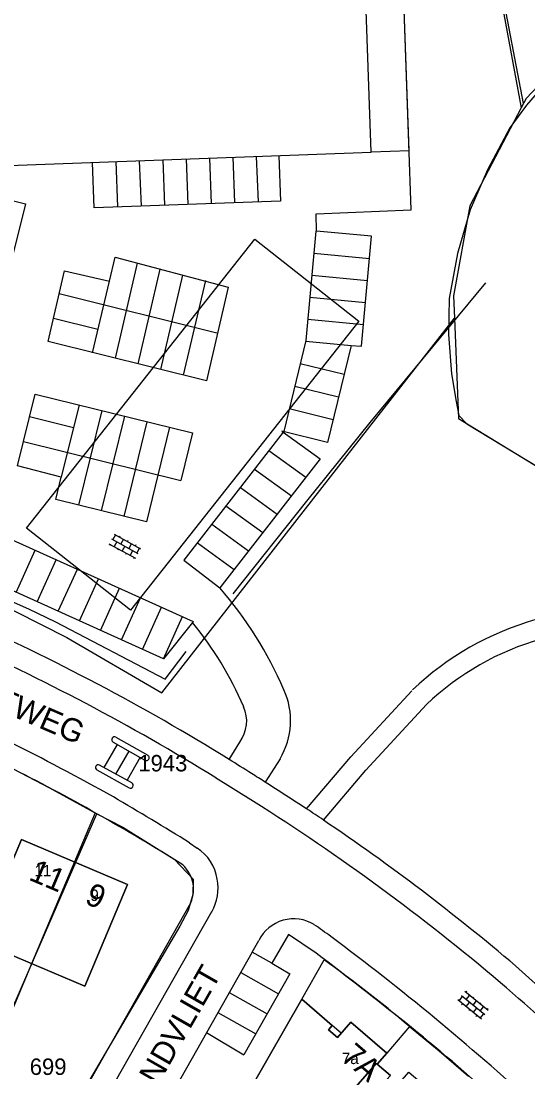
# Model space of a CAD drawing. Extents: x 148816 to 151297, y 399515 to 402500.
# Drawn here: x 150217.7 to 150273.1, y 400509.4 to 400624.4 of the extents above; entities that cross this region are included whole.
import ezdxf

# ---------------------------------------------------------------- set-up
doc = ezdxf.new("R2010")
doc.units = 0
for name, color, linetype in [('B01 Hoofdgebouw  [D] Norm', 7, 'Continuous'), ('B01 Hoofdgebouw  [T] Norm', 7, 'Continuous'), ('B01 hoofgebouw', 7, 'Continuous'), ('B07 Tussenmuur  [D] Norm', 7, 'Continuous'), ('B07 Tussenmuur  [T] Norm', 7, 'Continuous'), ('G01 perceelsgrens', 7, 'Continuous'), ('S02 Open verharding  Norm', 7, 'Continuous'), ('T04 Haag heg  [D] Gem', 7, 'Continuous'), ('T09 Insteek water  [T] Norm', 7, 'Continuous'), ('V00 Kant verharding algemeen  [T] Norm', 7, 'Continuous'), ('V00 Kant verharding algemeen secundair  [T] Gem', 7, 'Continuous'), ('Z01 perceelnummer', 7, 'Continuous'), ('Z02 huisnummer', 7, 'Continuous'), ('Z02 Huisnummer  [Tekst] Norm', 7, 'Continuous'), ('Z06 straatnaam', 7, 'Continuous')]:
    doc.layers.add(name, color=color, linetype=linetype)

msp = doc.modelspace()

# ---------------------------------------------------------------- linework, layer by layer
at = {"layer": 'B01 Hoofdgebouw  [D] Norm'}
msp.add_line((150252.66, 400513.65), (150251.68, 400514.5), dxfattribs=at)
at = {"layer": 'B01 Hoofdgebouw  [T] Norm'}
for p, q in [((150213.02, 400523.7), (150217.7, 400534.83)), ((150217.7, 400534.83), (150229.32, 400529.92)), ((150229.32, 400529.92), (150224.64, 400518.8)), ((150224.64, 400518.8), (150213.02, 400523.7))]:
    msp.add_line(p, q, dxfattribs=at)
for points in [[(150140.34, 400620.81), (150194.61, 400623.07), (150194.99, 400613.56), (150207.44, 400614), (150207.36, 400616.17), (150213.02, 400616.33), (150213.33, 400608.46), (150255.95, 400610), (150255.4, 400625.52)], [(150258.04, 400509.03), (150256.61, 400510.26), (150257.66, 400511.47), (150253.71, 400514.87), (150252.24, 400513.17), (150251.26, 400514.01), (150251.68, 400514.5), (150248.37, 400517.38), (150242.8, 400507.62)]]:
    msp.add_lwpolyline(points, dxfattribs=at)
at = {"layer": 'B01 hoofgebouw'}
for points in [[(150140.34, 400620.81), (150194.61, 400623.07), (150194.99, 400613.56), (150206.54, 400613.97), (150207.44, 400614), (150207.36, 400616.17), (150213.02, 400616.33), (150213.33, 400608.46), (150255.95, 400610), (150255.4, 400625.52)], [(150218.26, 400568.89), (150243.22, 400600.5), (150254.58, 400591.53), (150229.62, 400559.92)], [(150229.62, 400559.92), (150218.26, 400568.89)], [(150217.7, 400534.83), (150213.02, 400523.7), (150224.64, 400518.8), (150229.32, 400529.92), (150217.7, 400534.83)], [(150245.65, 400505.19), (150242.8, 400507.62), (150248.37, 400517.38), (150251.68, 400514.5), (150251.26, 400514.01), (150252.24, 400513.17), (150253.71, 400514.87), (150257.66, 400511.47), (150256.61, 400510.26), (150258.04, 400509.03), (150257.62, 400508.54), (150258.6, 400507.69), (150260.07, 400509.39), (150264.01, 400505.99), (150262.97, 400504.78), (150264.41, 400503.53), (150263.99, 400503.05), (150264.98, 400502.2), (150266.43, 400503.9), (150270.38, 400500.5), (150269.94, 400500)]]:
    msp.add_lwpolyline(points, dxfattribs=at)
at = {"layer": 'B07 Tussenmuur  [D] Norm'}
msp.add_line((150223.51, 400532.38), (150218.81, 400521.25), dxfattribs=at)
msp.add_line((150223.51, 400532.38), (150218.81, 400521.25), dxfattribs=at)
at = {"layer": 'B07 Tussenmuur  [T] Norm'}
msp.add_lwpolyline([(150250.23, 400503.35), (150250.34, 400503.25), (150256.5, 400510.35), (150256.61, 400510.26)], dxfattribs=at)
at = {"layer": 'G01 perceelsgrens'}
for points in [[(150296.65, 400740.73), (150297.18, 400740.68), (150329.19, 400749.48), (150331.81, 400750.15), (150344.16, 400755.77), (150350.39, 400789.08), (150367.59, 400805.49), (150375.25, 400804.71), (150382.73, 400794.36), (150386.71, 400779.18), (150387.63, 400761.93), (150387.76, 400750.49), (150383.81, 400740.02), (150376.46, 400728.61), (150360.92, 400710.61), (150339.99, 400686.75), (150314.5, 400659.9), (150272.87, 400615.88), (150272.35, 400614.88)], [(150260.09, 400610.15), (150259.55, 400625.6)], [(150270.25, 400626.09), (150272.35, 400614.88)], [(150194.61, 400623.07), (150194.99, 400613.56), (150207.44, 400614), (150207.36, 400616.17), (150213.02, 400616.33), (150213.33, 400608.46), (150255.95, 400610)], [(150272.35, 400614.88), (150266.74, 400604.14), (150264.94, 400594.3), (150265.04, 400591.86)], [(150260.09, 400610.15), (150255.95, 400610)], [(150087.21, 400583.23), (150115.48, 400581.32), (150140.46, 400579.49), (150144.74, 400579.23), (150155.97, 400577.67), (150167.31, 400576.23), (150177.11, 400573.96), (150185.05, 400571.48), (150195.33, 400568.49), (150204.82, 400565.09), (150214.21, 400561.21), (150222.69, 400556.92), (150233.05, 400550.87), (150249.68, 400572.16), (150265.04, 400591.86)], [(150265.04, 400591.86), (150265.5, 400580.89), (150311.8, 400552.6), (150313.66, 400550.34)], [(150217.63, 400542.12), (150220.78, 400540.47), (150225.95, 400537.65)], [(150204.92, 400504.94), (150206.63, 400508.25), (150211.95, 400505.44), (150225.95, 400537.65)], [(150225.95, 400537.65), (150228.79, 400536.17), (150234.42, 400532.69), (150236.47, 400530.5), (150236.45, 400528.8), (150235.94, 400527.05), (150235.04, 400525.35), (150222.22, 400503.56), (150220.32, 400500)], [(150242.34, 400506.83), (150248.37, 400517.38), (150250.8, 400521.68)], [(150260.13, 400514.38), (150257.66, 400511.47), (150256.61, 400510.26), (150256.5, 400510.35), (150250.34, 400503.25), (150250.23, 400503.35), (150249.19, 400502.14), (150249.3, 400502.04), (150247.52, 400500)], [(150260.13, 400514.38), (150263.38, 400511.7), (150266.59, 400508.96)]]:
    msp.add_lwpolyline(points, dxfattribs=at)
msp.add_arc((150103.66, 400323.93), 246.49, 50.5941, 53.3489, dxfattribs=at)
at = {"layer": 'S02 Open verharding  Norm'}
for p, q in [((150227.56, 400567.71), (150230.45, 400566.12)), ((150227.99, 400568.17), (150227.7, 400567.64)), ((150227.85, 400568.24), (150230.74, 400566.64)), ((150228.42, 400567.92), (150228.49, 400568.05)), ((150228.86, 400567.68), (150228.57, 400567.16)), ((150227.27, 400567.19), (150230.16, 400565.59)), ((150227.4, 400567.12), (150227.33, 400566.98)), ((150228.13, 400567.4), (150227.84, 400566.87)), ((150228.28, 400566.63), (150228.21, 400566.5)), ((150229.01, 400566.92), (150228.72, 400566.39)), ((150229.3, 400567.44), (150229.37, 400567.57)), ((150229.74, 400567.2), (150229.45, 400566.67)), ((150230.17, 400566.96), (150230.25, 400567.09)), ((150230.61, 400566.72), (150230.32, 400566.19)), ((150229.15, 400566.15), (150229.08, 400566.02)), ((150229.59, 400565.91), (150229.88, 400566.43)), ((150230.03, 400565.67), (150229.96, 400565.53)), ((150267.98, 400515.19), (150265.42, 400517.28)), ((150265.54, 400517.19), (150265.92, 400517.65)), ((150268.36, 400515.66), (150265.8, 400517.75)), ((150268.74, 400516.12), (150266.18, 400518.21)), ((150266.3, 400518.12), (150266.39, 400518.23)), ((150266.69, 400517.8), (150266.3, 400517.34)), ((150267.07, 400517.48), (150267.17, 400517.6)), ((150267.08, 400516.7), (150267.46, 400517.17)), ((150265.93, 400516.87), (150265.83, 400516.75)), ((150266.31, 400516.55), (150266.69, 400517.02)), ((150266.7, 400516.24), (150266.6, 400516.12)), ((150267.09, 400515.92), (150267.47, 400516.38)), ((150267.85, 400516.85), (150267.94, 400516.96)), ((150267.85, 400516.07), (150268.23, 400516.53)), ((150268.62, 400516.22), (150268.71, 400516.33)), ((150267.47, 400515.6), (150267.38, 400515.49)), ((150267.86, 400515.29), (150268.24, 400515.75))]:
    msp.add_line(p, q, dxfattribs=at)
at = {"layer": 'T04 Haag heg  [D] Gem'}
for p, q in [((150225.77, 400537.75), (150223.51, 400532.38)), ((150218.81, 400521.25), (150212.06, 400505.17))]:
    msp.add_line(p, q, dxfattribs=at)
for points in [[(150259.81, 400682.14), (150272.55, 400615.32)], [(150268.42, 400595.72), (150255.79, 400580.43), (150248.86, 400571.84), (150240.83, 400561.72)], [(150208.42, 400564.51), (150218.48, 400560.07), (150221.45, 400558.64), (150233.42, 400552.36), (150235.73, 400555.38)]]:
    msp.add_lwpolyline(points, dxfattribs=at)
at = {"layer": 'T09 Insteek water  [T] Norm'}
msp.add_lwpolyline([(150275.74, 400618.4), (150272.9, 400615.17), (150271.1, 400612.69), (150268.65, 400608.09), (150266.77, 400603.72), (150265.38, 400598.92), (150264.45, 400594), (150264.4, 400590.07), (150264.71, 400585.75), (150265.23, 400582.73), (150265.53, 400581.21), (150266.4, 400580.3), (150283.47, 400569.96)], dxfattribs=at)
at = {"layer": 'V00 Kant verharding algemeen  [T] Norm'}
for p, q in [((150227.73, 400545.49), (150231.21, 400543.52)), ((150229.77, 400541.02), (150226.25, 400542.97)), ((150220.41, 400500), (150236.09, 400527.64)), ((150223.23, 400500), (150238.51, 400526.94)), ((150246.91, 400524.44), (150245.08, 400521.29)), ((150249.91, 400522.39), (150246.91, 400524.44)), ((150242.93, 400522.5), (150243.66, 400523.78)), ((150242.93, 400522.5), (150231.14, 400501.71)), ((150245.08, 400521.29), (150247.05, 400520.15)), ((150284.3, 400509.64), (150271.71, 400521.02)), ((150247.05, 400520.15), (150242.02, 400511.28)), ((150237.93, 400513.72), (150242.02, 400511.28))]:
    msp.add_line(p, q, dxfattribs=at)
for points in [[(150253.76, 400588.88), (150254.88, 400588.8), (150255.96, 400600.81), (150249.96, 400601.38), (150249.91, 400603.28), (150260.32, 400603.72), (150259.53, 400625.59), (150268.28, 400626.04)], [(150253.76, 400588.88), (150251.17, 400578.27), (150246.16, 400579.51), (150250.35, 400576.47), (150239.39, 400562.35)], [(150236.4, 400558.57), (150233.24, 400554.59), (150208.71, 400565.68)], [(150248.88, 400538.19), (150253.71, 400543.86), (150260.37, 400551.09)], [(150250.72, 400536.96), (150255.35, 400542.4), (150261.99, 400549.6)], [(150228.02, 400546.03), (150231.51, 400544.04)], [(150240.41, 400543.6), (150241.57, 400545.49)], [(150245.98, 400543.67), (150244.36, 400541.1)], [(150225.96, 400542.44), (150229.48, 400540.48)], [(150236.08, 400534.48), (150236.91, 400533.89)]]:
    msp.add_lwpolyline(points, dxfattribs=at)
for centre, radius, start, end in [((150206.88, 400534.1), 43.07, 23.4145, 40.9868), ((150111.98, 400336.12), 244.01, 58.2421, 66.0148), ((150206.04, 400533.79), 39.19, 23.4023, 39.2073), ((150282.78, 400527.74), 32.37, 105.8488, 133.5672), ((150113.48, 400339.12), 238.18, 58.2131, 66.0725), ((150282.78, 400527.74), 30.17, 105.8488, 133.5672), ((150099.06, 400309.78), 263.31, 60.7394, 66.4248), ((150239, 400547.84), 8.13, 329.1527, 24.5372), ((150238.44, 400547.79), 3.89, 323.6897, 23.7373), ((150227.88, 400545.76), 0.305, 61.3635, 240.2174), ((150231.37, 400543.78), 0.3, 238.7388, 60.7758), ((150108.51, 400329.35), 239.13, 57.9655, 63.2018), ((150226.11, 400542.7), 0.305, 61.3635, 240.2174), ((150229.62, 400540.75), 0.306, 241.8486, 61.8413), ((150120.08, 400343.51), 233.42, 56.5124, 57.8328), ((150079.98, 400284.85), 294.41, 57.98, 59.8711), ((150115.56, 400337.1), 238.79, 49.6802, 57.7221), ((150117.86, 400340.15), 237.45, 49.6145, 55.9773), ((150234.21, 400529.72), 4.97, 9.0521, 57.118), ((150232.82, 400529.36), 3.7, 332.244, 46.7648), ((150234.03, 400529.54), 5.18, 329.791, 10.7119), ((150247.48, 400521.92), 4.24, 58.113, 153.9402), ((150114.85, 400334), 234.24, 54.3024, 54.8462), ((150072.46, 400284.87), 298.93, 47.6743, 53.1984), ((150084.1, 400298.68), 278.46, 48.0022, 53.4555), ((150096.02, 400314.7), 268.51, 43.6383, 49.5931)]:
    msp.add_arc(centre, radius, start, end, dxfattribs=at)
at = {"layer": 'V00 Kant verharding algemeen secundair  [T] Gem'}
for p, q in [((150230.59, 400609.08), (150230.78, 400604.12)), ((150233.15, 400609.17), (150233.34, 400604.21)), ((150235.71, 400609.27), (150235.9, 400604.3)), ((150238.27, 400609.36), (150238.45, 400604.4)), ((150240.82, 400609.45), (150241.01, 400604.49)), ((150243.38, 400609.54), (150243.57, 400604.58)), ((150228.03, 400608.99), (150228.22, 400604.02)), ((150249.67, 400598.97), (150255.74, 400598.4)), ((150249.45, 400596.56), (150255.52, 400595.99)), ((150249.23, 400594.15), (150255.31, 400593.58)), ((150249.02, 400591.74), (150255.09, 400591.17)), ((150248.78, 400589.33), (150253.76, 400588.88)), ((150252.97, 400585.68), (150248.18, 400586.86)), ((150252.37, 400583.21), (150247.58, 400584.39)), ((150251.77, 400580.74), (150246.98, 400581.93)), ((150251.17, 400578.27), (150246.16, 400579.51)), ((150244.77, 400577.37), (150248.79, 400574.45)), ((150243.2, 400575.35), (150247.22, 400572.44)), ((150241.64, 400573.34), (150245.66, 400570.42)), ((150240.07, 400571.32), (150244.09, 400568.41)), ((150238.51, 400569.31), (150242.53, 400566.39)), ((150236.94, 400567.29), (150240.96, 400564.38)), ((150217.14, 400561.86), (150219.22, 400566.48)), ((150219.44, 400560.83), (150221.52, 400565.44)), ((150221.74, 400559.79), (150223.82, 400564.4)), ((150224.04, 400558.75), (150226.12, 400563.36)), ((150226.34, 400557.71), (150228.42, 400562.32)), ((150228.64, 400556.67), (150230.73, 400561.28)), ((150230.94, 400555.63), (150233.02, 400560.24)), ((150233.24, 400554.59), (150235.33, 400559.21)), ((150243.08, 400538.98), (150238.94, 400541.58)), ((150245.08, 400521.29), (150242.93, 400522.51)), ((150241.68, 400520.29), (150245.81, 400517.96)), ((150240.43, 400518.1), (150244.57, 400515.76)), ((150239.19, 400515.91), (150243.33, 400513.57))]:
    msp.add_line(p, q, dxfattribs=at)
for points in [[(150245.83, 400609.63), (150246.01, 400604.67), (150225.66, 400603.93), (150225.47, 400608.9)], [(150213.35, 400605.55), (150218.16, 400604.36), (150213.78, 400586.97)], [(150249.96, 400601.38), (150249.89, 400601.38), (150248.8, 400589.43), (150246.38, 400579.46)], [(150227.98, 400587.47), (150230.41, 400597.87)], [(150230.46, 400586.85), (150232.89, 400597.21)], [(150232.95, 400586.23), (150235.36, 400596.56)], [(150225.49, 400588.08), (150227.32, 400595.9)], [(150235.43, 400585.61), (150237.85, 400595.98)], [(150239.07, 400590.2), (150221.83, 400594.51)], [(150226.07, 400590.62), (150221.2, 400591.82)], [(150231.37, 400569.57), (150221.47, 400572.02), (150222.07, 400574.48), (150217.27, 400575.69), (150219.2, 400583.55), (150236.41, 400579.3), (150235.12, 400574.09)], [(150224.01, 400582.36), (150222.07, 400574.48)], [(150226.48, 400581.75), (150223.94, 400571.41)], [(150223.39, 400579.85), (150218.59, 400581.07)], [(150228.96, 400581.14), (150226.42, 400570.79)], [(150231.43, 400580.53), (150228.89, 400570.18)], [(150233.91, 400579.92), (150231.37, 400569.57)], [(150246.33, 400579.38), (150235.46, 400565.39), (150239.39, 400562.35)], [(150217.93, 400578.38), (150235.12, 400574.09)], [(150209.97, 400570.65), (150236.49, 400558.68), (150236.4, 400558.57)], [(150228.17, 400545.24), (150226.71, 400542.72)], [(150228.03, 400541.98), (150229.48, 400544.5)], [(150230.67, 400543.83), (150229.25, 400541.31)]]:
    msp.add_lwpolyline(points, dxfattribs=at)
msp.add_lwpolyline([(150227.94, 400598.52), (150240.32, 400595.25), (150237.93, 400584.99), (150220.62, 400589.29), (150222.42, 400597.04), (150227.32, 400595.9)], close=True, dxfattribs=at)
for centre, radius, start, end in [((150025.93, 400200.4), 404.7, 57.5875, 57.9971), ((150046.53, 400233.79), 365.48, 57.2299, 57.5084), ((150079.96, 400283.23), 305.84, 56.0594, 56.4744)]:
    msp.add_arc(centre, radius, start, end, dxfattribs=at)

# ---------------------------------------------------------------- texts
at = {"layer": 'Z01 perceelnummer'}
for s, p in [('1943', (150230.49, 400542.28)), ('699', (150218.62, 400509.08))]:
    msp.add_text(s, height=1.8, dxfattribs=at).set_placement(p)
at = {"layer": 'Z02 huisnummer'}
for s, rotation, p in [('11', 337.1024, (150218.4, 400530.46)), ('9', 337.1024, (150224.52, 400527.88)), ('7A', 319.2184, (150252.54, 400510.87))]:
    msp.add_text(s, height=2.5, rotation=rotation, dxfattribs=at).set_placement(p)
at = {"layer": 'Z02 Huisnummer  [Tekst] Norm'}
for s, p in [('11', (150219.13, 400530.81)), ('9', (150225.24, 400528.11)), ('7a', (150252.72, 400510.27))]:
    msp.add_text(s, height=1.25, dxfattribs=at).set_placement(p)
at = {"layer": 'Z06 straatnaam'}
for s, rotation, p in [('VAN DER VOORTWEG', 336.6134, (150191.18, 400559.35)), ('ZANDVLIET', 60.2551, (150230.49, 400504.14))]:
    msp.add_text(s, height=2.5, rotation=rotation, dxfattribs=at).set_placement(p)

doc.saveas('drawing.dxf')
